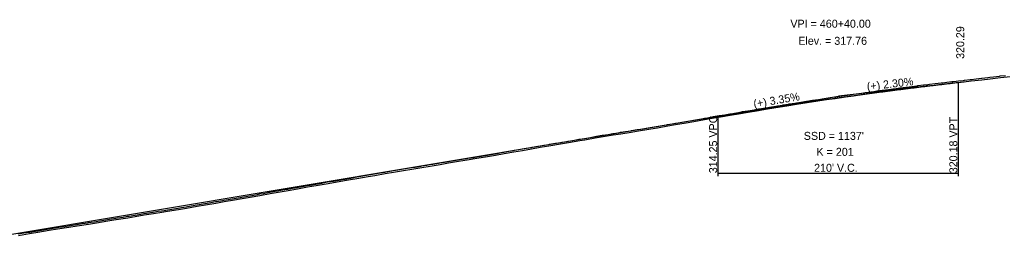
# Model space of a CAD drawing. Extents: x 1838386 to 1955906, y 719739 to 834437.
# Drawn here: x 1923687 to 1924546, y 831470 to 831660 of the extents above; entities that cross this region are included whole.
import ezdxf

# ---------------------------------------------------------------- set-up
doc = ezdxf.new("R2010")
doc.units = 0
for name, color, linetype in [('RD_DDB_GradeTX', 7, 'Continuous'), ('RD_DDB_Profile_EX', 7, 'Continuous'), ('RD_DDB_Profile_Lbl', 7, 'Continuous'), ('RD_DDB_Profile_PR', 7, 'Continuous'), ('RD_DDB_StripGrade', 7, 'Continuous'), ('RD_DDB_VCLbl', 7, 'Continuous'), ('RD_Sketch1', 7, 'Continuous')]:
    doc.layers.add(name, color=color, linetype=linetype)

msp = doc.modelspace()

# ---------------------------------------------------------------- linework, layer by layer
at = {"layer": 'RD_DDB_GradeTX'}
for p in [(1924482.56, 831602.26), (1924324.18, 831579.92)]:
    msp.add_line(p, (1924403.08, 831593.12), dxfattribs=at)
at = {"layer": 'RD_DDB_Profile_EX'}
for points in [[(1923930.15, 831511.79), (1923939.02, 831513.49), (1923946.55, 831514.84), (1923955.36, 831516.39), (1923963.53, 831517.74), (1923971.32, 831519.05), (1923976.49, 831519.97), (1923982.24, 831521.04), (1923992.14, 831522.78), (1923997.87, 831523.69), (1924006.74, 831525.29), (1924014.07, 831526.58), (1924022.95, 831528.05), (1924030.12, 831529.22), (1924038.86, 831530.65), (1924046.23, 831531.87), (1924054.91, 831533.31), (1924062.36, 831534.61), (1924071, 831536.08), (1924078.5, 831537.29), (1924087.16, 831538.68), (1924094.64, 831539.94), (1924103.24, 831541.46), (1924110.8, 831542.78), (1924119.29, 831544.35), (1924126.83, 831545.58), (1924134.95, 831546.94), (1924142.48, 831548.27), (1924150.08, 831549.55), (1924161.76, 831551.52), (1924167.18, 831552.38), (1924176.96, 831554.14), (1924181.57, 831554.89), (1924190.42, 831556.43), (1924197.39, 831557.67), (1924206.19, 831559.08), (1924212.95, 831560.17), (1924221.84, 831561.6), (1924228.4, 831562.7), (1924237.38, 831564.16), (1924244.92, 831565.38), (1924254.01, 831566.96), (1924260.78, 831568.14), (1924269.93, 831569.71), (1924276.61, 831570.86), (1924286.18, 831572.56), (1924292.75, 831573.71), (1924301.66, 831575.24), (1924308.37, 831576.35), (1924317.52, 831577.97), (1924324.22, 831579.1), (1924333.32, 831580.64), (1924339.33, 831581.57), (1924346.79, 831582.81), (1924354.35, 831584.01), (1924359.79, 831584.94), (1924366.53, 831586.01), (1924375.65, 831587.46), (1924383.37, 831588.64), (1924392.45, 831590.1), (1924400.29, 831591.14), (1924409.2, 831592.47), (1924416.19, 831593.49), (1924425.12, 831594.87), (1924434.18, 831596.07), (1924441.61, 831597.05), (1924450.84, 831598.24), (1924456.93, 831599.02), (1924462.86, 831599.89), (1924472.11, 831601.06), (1924481.45, 831602.17), (1924494.51, 831603.67), (1924502.46, 831604.66), (1924506.04, 831605.05), (1924512.67, 831605.71), (1924519.2, 831606.51), (1924528.41, 831607.55), (1924535.7, 831608.43), (1924544.72, 831609.57), (1924553.42, 831610.48)], [(1923686.24, 831471.1), (1923696.1, 831472.71), (1923703.34, 831473.95), (1923713.28, 831475.56), (1923720.46, 831476.7), (1923730.31, 831478.27), (1923737.58, 831479.46), (1923747.42, 831480.97), (1923754.58, 831482.07), (1923764.48, 831483.69), (1923771.57, 831484.85), (1923771.6, 831484.85), (1923781.96, 831486.57), (1923788.4, 831487.65), (1923796.23, 831488.96), (1923804.32, 831490.27), (1923811.55, 831491.34), (1923816.72, 831492.21), (1923826.12, 831493.8), (1923833.19, 831495), (1923842.52, 831496.6), (1923849.71, 831497.83), (1923858.89, 831499.41), (1923866.2, 831500.68), (1923875.23, 831502.21), (1923881.88, 831503.35), (1923890.72, 831504.92), (1923897.44, 831506.14), (1923906.34, 831507.68), (1923913.34, 831508.87), (1923922.15, 831510.41), (1923930.15, 831511.79)]]:
    msp.add_lwpolyline(points, dxfattribs=at)
at = {"layer": 'RD_DDB_Profile_PR'}
for p, q in [((1924508.08, 831605.19), (1924513.08, 831605.77)), ((1923668.08, 831470.17), (1924298.08, 831575.55))]:
    msp.add_line(p, q, dxfattribs=at)
msp.add_spline([(1924298.08, 831575.55), (1924302.28, 831576.25), (1924306.48, 831576.95), (1924310.68, 831577.64), (1924314.88, 831578.33), (1924319.08, 831579.01), (1924323.28, 831579.69), (1924327.48, 831580.36), (1924331.68, 831581.03), (1924335.88, 831581.7), (1924340.08, 831582.36), (1924344.28, 831583.01), (1924348.48, 831583.67), (1924352.68, 831584.31), (1924356.88, 831584.96), (1924361.08, 831585.6), (1924365.28, 831586.23), (1924369.48, 831586.86), (1924373.68, 831587.49), (1924377.88, 831588.11), (1924382.08, 831588.72), (1924386.28, 831589.34), (1924390.48, 831589.95), (1924394.68, 831590.55), (1924398.88, 831591.15), (1924403.08, 831591.74), (1924407.28, 831592.33), (1924411.48, 831592.92), (1924415.68, 831593.5), (1924419.88, 831594.08), (1924424.08, 831594.65), (1924428.28, 831595.22), (1924432.48, 831595.79), (1924436.68, 831596.34), (1924440.88, 831596.9), (1924445.08, 831597.45), (1924449.28, 831598), (1924453.48, 831598.54), (1924457.68, 831599.08), (1924461.88, 831599.61), (1924466.08, 831600.14), (1924470.28, 831600.67), (1924474.48, 831601.19), (1924478.68, 831601.7), (1924482.88, 831602.21), (1924487.08, 831602.72), (1924491.28, 831603.22), (1924495.48, 831603.72), (1924499.68, 831604.22), (1924503.88, 831604.71), (1924508.08, 831605.19)], degree=3, dxfattribs=at)
at = {"layer": 'RD_DDB_VCLbl'}
for p, q in [((1924508.08, 831523.05), (1924508.08, 831605.19)), ((1924298.08, 831523.05), (1924298.08, 831575.55)), ((1924298.08, 831525.55), (1924508.08, 831525.55))]:
    msp.add_line(p, q, dxfattribs=at)
at = {"layer": 'RD_Sketch1'}
msp.add_lwpolyline([(1923686.04, 831472.34), (1923691.06, 831473.16), (1923695.9, 831473.94), (1923696.16, 831473.99), (1923701.26, 831474.87), (1923703.14, 831475.19), (1923706.38, 831475.71), (1923711.49, 831476.54), (1923713.09, 831476.79), (1923716.6, 831477.35), (1923720.26, 831477.94), (1923721.71, 831478.17), (1923726.81, 831478.98), (1923730.12, 831479.5), (1923731.91, 831479.8), (1923737.02, 831480.63), (1923737.39, 831480.69), (1923742.14, 831481.42), (1923747.23, 831482.2), (1923747.25, 831482.21), (1923752.35, 831482.99), (1923754.38, 831483.3), (1923757.45, 831483.8), (1923762.55, 831484.64), (1923764.28, 831484.92), (1923767.66, 831485.48), (1923771.44, 831486.09), (1923771.47, 831486.1), (1923772.76, 831486.31), (1923777.87, 831487.16), (1923781.76, 831487.8), (1923782.97, 831488.01), (1923788.08, 831488.87), (1923788.2, 831488.89), (1923793.19, 831489.72), (1923796.03, 831490.19), (1923798.3, 831490.56), (1923803.41, 831491.39), (1923804.13, 831491.5), (1923808.53, 831492.16), (1923811.35, 831492.57), (1923813.61, 831492.96), (1923816.52, 831493.45), (1923818.72, 831493.82), (1923823.83, 831494.68), (1923825.91, 831495.03), (1923828.93, 831495.55), (1923832.98, 831496.23), (1923834.04, 831496.41), (1923839.14, 831497.29), (1923842.31, 831497.84), (1923844.25, 831498.17), (1923849.36, 831499.04), (1923849.5, 831499.06), (1923854.46, 831499.92), (1923858.68, 831500.64), (1923859.57, 831500.79), (1923864.67, 831501.68), (1923865.99, 831501.91), (1923869.78, 831502.55), (1923874.89, 831503.42), (1923875.02, 831503.44), (1923880, 831504.29), (1923881.66, 831504.58), (1923885.09, 831505.19), (1923890.2, 831506.1), (1923890.51, 831506.15), (1923895.3, 831507.02), (1923897.22, 831507.37), (1923900.42, 831507.92), (1923905.53, 831508.81), (1923906.13, 831508.92), (1923910.64, 831509.68), (1923913.13, 831510.1), (1923915.74, 831510.56), (1923920.85, 831511.45), (1923921.94, 831511.64), (1923925.95, 831512.33), (1923929.93, 831513.02), (1923931.04, 831513.23), (1923936.14, 831514.21), (1923938.79, 831514.72), (1923941.27, 831515.16), (1923946.33, 831516.07), (1923946.38, 831516.08), (1923951.48, 831516.98), (1923955.15, 831517.62), (1923956.6, 831517.86), (1923961.71, 831518.71), (1923963.33, 831518.97), (1923966.81, 831519.56), (1923971.1, 831520.28), (1923971.91, 831520.42), (1923976.27, 831521.2), (1923977, 831521.34), (1923982.02, 831522.27), (1923982.12, 831522.29), (1923987.23, 831523.19), (1923991.94, 831524.02), (1923992.36, 831524.08), (1923997.46, 831524.89), (1923997.66, 831524.92), (1924002.54, 831525.81), (1924006.53, 831526.53), (1924007.66, 831526.72), (1924012.76, 831527.62), (1924013.86, 831527.81), (1924017.88, 831528.48), (1924022.75, 831529.28), (1924022.99, 831529.32), (1924028.1, 831530.16), (1924029.92, 831530.45), (1924033.2, 831530.99), (1924038.31, 831531.83), (1924038.66, 831531.89), (1924043.42, 831532.67), (1924046.03, 831533.1), (1924048.52, 831533.52), (1924053.63, 831534.36), (1924054.7, 831534.54), (1924058.72, 831535.24), (1924062.15, 831535.84), (1924063.83, 831536.13), (1924068.94, 831537), (1924070.79, 831537.31), (1924074.06, 831537.84), (1924078.31, 831538.52), (1924079.16, 831538.66), (1924084.27, 831539.48), (1924086.96, 831539.91), (1924089.37, 831540.32), (1924094.43, 831541.17), (1924094.47, 831541.18), (1924099.57, 831542.08), (1924103.02, 831542.69), (1924104.68, 831542.98), (1924109.79, 831543.87), (1924110.58, 831544.01), (1924114.88, 831544.8), (1924119.08, 831545.58), (1924120.01, 831545.73), (1924125.12, 831546.57), (1924126.62, 831546.82), (1924130.22, 831547.42), (1924134.73, 831548.17), (1924135.32, 831548.28), (1924140.43, 831549.18), (1924142.27, 831549.5), (1924145.54, 831550.06), (1924149.87, 831550.79), (1924150.65, 831550.92), (1924155.76, 831551.78), (1924160.86, 831552.63), (1924161.56, 831552.75), (1924165.98, 831553.45), (1924166.97, 831553.61), (1924171.06, 831554.35), (1924176.17, 831555.27), (1924176.75, 831555.37), (1924181.3, 831556.11), (1924181.37, 831556.12), (1924186.39, 831557), (1924190.21, 831557.66), (1924191.49, 831557.89), (1924196.6, 831558.8), (1924197.19, 831558.9), (1924201.72, 831559.63), (1924206, 831560.32), (1924206.83, 831560.45), (1924211.94, 831561.27), (1924212.75, 831561.4), (1924217.04, 831562.09), (1924221.64, 831562.83), (1924222.14, 831562.92), (1924227.25, 831563.77), (1924228.2, 831563.93), (1924232.36, 831564.61), (1924237.18, 831565.39), (1924237.47, 831565.44), (1924242.58, 831566.26), (1924244.72, 831566.61), (1924247.67, 831567.12), (1924252.77, 831568.02), (1924253.8, 831568.19), (1924257.88, 831568.91), (1924260.56, 831569.38), (1924262.99, 831569.79), (1924268.1, 831570.66), (1924269.72, 831570.94), (1924273.2, 831571.54), (1924276.39, 831572.09), (1924278.3, 831572.43), (1924283.41, 831573.34), (1924285.97, 831573.79), (1924288.52, 831574.24), (1924292.54, 831574.94), (1924293.63, 831575.13), (1924298.74, 831576.01), (1924301.46, 831576.48), (1924303.85, 831576.87), (1924308.16, 831577.58), (1924308.94, 831577.72), (1924314.05, 831578.63), (1924317.31, 831579.2), (1924319.17, 831579.52), (1924324.02, 831580.33), (1924324.27, 831580.37), (1924329.38, 831581.24), (1924333.12, 831581.87), (1924334.5, 831582.09), (1924339.14, 831582.8), (1924339.59, 831582.88), (1924344.7, 831583.73), (1924346.59, 831584.05), (1924349.82, 831584.56), (1924354.15, 831585.25), (1924354.91, 831585.38), (1924359.59, 831586.18), (1924360.03, 831586.25), (1924365.14, 831587.05), (1924366.33, 831587.24), (1924370.24, 831587.86), (1924375.35, 831588.68), (1924375.46, 831588.69), (1924380.46, 831589.46), (1924383.18, 831589.88), (1924385.56, 831590.26), (1924390.67, 831591.08), (1924392.27, 831591.33), (1924395.81, 831591.8), (1924400.12, 831592.37), (1924400.89, 831592.49), (1924406, 831593.26), (1924409.01, 831593.71), (1924411.11, 831594.01), (1924416, 831594.73), (1924416.21, 831594.76), (1924421.32, 831595.55), (1924424.94, 831596.11), (1924426.45, 831596.31), (1924431.56, 831596.98), (1924434.02, 831597.3), (1924436.66, 831597.66), (1924441.45, 831598.29), (1924441.77, 831598.33), (1924446.88, 831598.99), (1924450.69, 831599.48), (1924451.99, 831599.65), (1924456.76, 831600.26), (1924457.07, 831600.3), (1924462.18, 831601.05), (1924462.69, 831601.12), (1924467.31, 831601.71), (1924471.96, 831602.3), (1924472.42, 831602.36), (1924477.53, 831602.96), (1924481.31, 831603.41), (1924482.64, 831603.56), (1924487.75, 831604.15), (1924492.86, 831604.74), (1924494.37, 831604.92), (1924497.95, 831605.36), (1924502.32, 831605.9), (1924503.08, 831605.99), (1924505.91, 831606.3), (1924508.19, 831606.53), (1924512.53, 831606.96), (1924513.27, 831607.05), (1924518.38, 831607.67), (1924519.06, 831607.75), (1924523.5, 831608.25), (1924528.27, 831608.79), (1924528.59, 831608.83), (1924533.7, 831609.45), (1924535.55, 831609.67), (1924538.8, 831610.08), (1924543.91, 831610.73), (1924544.58, 831610.81), (1924549.04, 831611.28)], dxfattribs=at)

# ---------------------------------------------------------------- texts
at = {"layer": 'RD_DDB_GradeTX'}
for s, rotation, p in [('(+) 2.30%', 6.5602, (1924428.36, 831598.04)), ('(+) 3.35%', 9.4961, (1924329.44, 831582.83))]:
    msp.add_text(s, height=7, rotation=rotation, dxfattribs=at).set_placement(p)
at = {"layer": 'RD_DDB_Profile_Lbl'}
for s, p in [('VPI = 460+40.00', (1924361.12, 831653.12)), ('Elev. = 317.76', (1924368.03, 831638.12))]:
    msp.add_text(s, height=7, dxfattribs=at).set_placement(p)
msp.add_text('320.29', height=7, rotation=90, dxfattribs=at).set_placement((1924513.08, 831625.77))
at = {"layer": 'RD_DDB_StripGrade'}
for s, p in [('314.25 VPC', (1924297.08, 831525.55)), ('320.18 VPT', (1924507.08, 831525.55))]:
    msp.add_text(s, height=7, rotation=90, dxfattribs=at).set_placement(p)
at = {"layer": 'RD_DDB_VCLbl'}
for s, p in [("SSD = 1137'", (1924372.83, 831554.8)), ('K = 201', (1924383.95, 831540.8)), ("210' V.C.", (1924381.83, 831526.8))]:
    msp.add_text(s, height=7, dxfattribs=at).set_placement(p)

doc.saveas('drawing.dxf')
